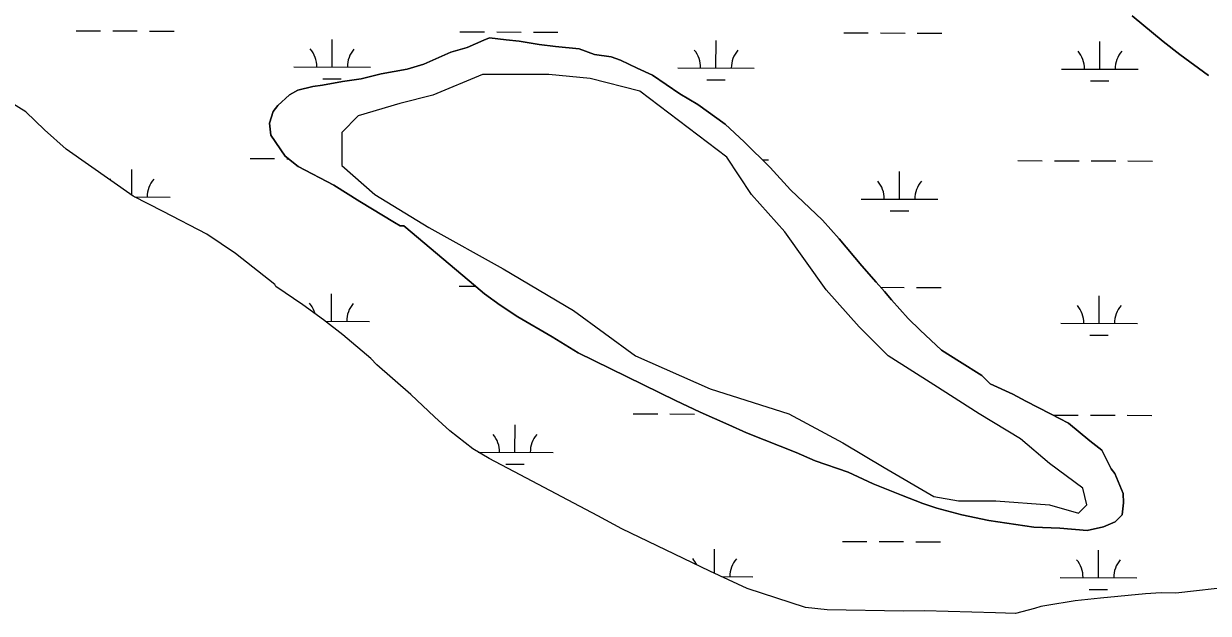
# Model space of a CAD drawing. Extents: x 3161615 to 3199515, y 867541 to 892976.
# Drawn here: x 3167382 to 3168931, y 885545 to 886317 of the extents above; entities that cross this region are included whole.
import ezdxf

# ---------------------------------------------------------------- set-up
doc = ezdxf.new("R2010")
doc.units = 0
for name, color, linetype in [('V-SITE-VEGE', 7, 'Continuous'), ('V-TOPO-SHOR', 7, 'Continuous'), ('V-WETL-SWMP', 7, 'Continuous')]:
    doc.layers.add(name, color=color, linetype=linetype)

msp = doc.modelspace()

# ---------------------------------------------------------------- linework, layer by layer
at = {"layer": 'V-SITE-VEGE'}
for p, q in [((3168871.7, 886293.3), (3168831.3, 886326.9)), ((3167961.7, 886285.7), (3167983.2, 886295.2)), ((3167983.2, 886295.2), (3167990.9, 886298.3)), ((3167990.9, 886298.3), (3168012.5, 886295.4)), ((3168012.5, 886295.4), (3168029.5, 886294)), ((3168029.5, 886294), (3168055.7, 886289.6)), ((3168893.4, 886276.5), (3168871.7, 886293.3)), ((3167904.8, 886263.7), (3167940.1, 886279.4)), ((3167940.1, 886279.4), (3167961.7, 886285.7)), ((3168055.7, 886289.6), (3168077.3, 886286.7)), ((3168077.3, 886286.7), (3168108.2, 886283.9)), ((3168108.2, 886283.9), (3168128.3, 886276.3)), ((3167883.2, 886257.3), (3167904.8, 886263.7)), ((3168128.3, 886276.3), (3168149.9, 886273.4)), ((3168149.9, 886273.4), (3168162.3, 886268.9)), ((3168162.3, 886268.9), (3168184, 886258.3)), ((3168930.7, 886249), (3168893.4, 886276.5)), ((3167823.2, 886244.5), (3167849.3, 886250.9)), ((3167849.3, 886250.9), (3167883.2, 886257.3)), ((3168184, 886258.3), (3168204.1, 886249.2)), ((3168204.1, 886249.2), (3168239.8, 886224.8)), ((3167740, 886229.9), (3167760, 886234.7)), ((3167760, 886234.7), (3167772.3, 886236.3)), ((3167772.3, 886236.3), (3167798.5, 886241.2)), ((3167798.5, 886241.2), (3167823.2, 886244.5)), ((3167713.9, 886209.6), (3167729.2, 886223.7)), ((3167729.2, 886223.7), (3167740, 886229.9)), ((3168239.8, 886224.8), (3168263.1, 886211.1)), ((3167703.3, 886186.4), (3167707.8, 886201.9)), ((3167707.8, 886201.9), (3167713.9, 886209.6)), ((3168263.1, 886211.1), (3168298.8, 886185.2)), ((3167705, 886171), (3167703.3, 886186.4)), ((3168298.8, 886185.2), (3168323.6, 886162.2)), ((3167723.7, 886143.4), (3167705, 886171)), ((3168323.6, 886162.2), (3168357.8, 886128.6)), ((3167740.8, 886129.7), (3167723.7, 886143.4)), ((3167787.3, 886105.4), (3167740.8, 886129.7)), ((3168357.8, 886128.6), (3168384.3, 886099.5)), ((3167821.4, 886084), (3167787.3, 886105.4)), ((3168384.3, 886099.5), (3168426.3, 886059.7)), ((3167866.4, 886056.7), (3167821.4, 886084)), ((3167874.1, 886052.1), (3167866.4, 886056.7)), ((3167878.7, 886052.1), (3167874.1, 886052.1)), ((3167964.2, 885980.3), (3167878.7, 886052.1)), ((3168426.3, 886059.7), (3168448.1, 886035.2)), ((3168448.1, 886035.2), (3168477.7, 886000)), ((3168477.7, 886000), (3168496.4, 885978.6)), ((3167984.4, 885963.5), (3167964.2, 885980.3)), ((3168496.4, 885978.6), (3168507.3, 885966.3)), ((3168004.6, 885948.3), (3167984.4, 885963.5)), ((3168507.3, 885966.3), (3168516.6, 885955.6)), ((3168516.6, 885955.6), (3168538.4, 885931.1)), ((3168027.8, 885933), (3168004.6, 885948.3)), ((3168072.8, 885907.2), (3168027.8, 885933)), ((3168538.4, 885931.1), (3168554, 885915.8)), ((3168106.9, 885885.9), (3168072.8, 885907.2)), ((3168554, 885915.8), (3168581.9, 885889.8)), ((3168233.9, 885823.7), (3168106.9, 885885.9)), ((3168581.9, 885889.8), (3168605.2, 885874.6)), ((3168605.2, 885874.6), (3168634.7, 885856.3)), ((3168634.7, 885856.3), (3168645.5, 885845.6)), ((3168645.5, 885845.6), (3168675, 885832)), ((3168675, 885832), (3168692, 885822.9)), ((3168266.4, 885808.5), (3168233.9, 885823.7)), ((3168692, 885822.9), (3168724.5, 885806.2)), ((3168303.6, 885791.9), (3168266.4, 885808.5)), ((3168724.5, 885806.2), (3168747.8, 885794)), ((3168326.8, 885781.3), (3168303.6, 885791.9)), ((3168747.8, 885794), (3168775.7, 885771.1)), ((3168350, 885772.2), (3168326.8, 885781.3)), ((3168391.8, 885755.6), (3168350, 885772.2)), ((3168775.7, 885771.1), (3168791.3, 885758.9)), ((3168416.5, 885745), (3168391.8, 885755.6)), ((3168791.3, 885758.9), (3168803.8, 885734.3)), ((3168459.9, 885729.9), (3168416.5, 885745)), ((3168492.4, 885714.8), (3168459.9, 885729.9)), ((3168803.8, 885734.3), (3168808.5, 885728.2)), ((3168808.5, 885728.2), (3168819.5, 885702)), ((3168529.5, 885699.7), (3168492.4, 885714.8)), ((3168557.4, 885689.1), (3168529.5, 885699.7)), ((3168575.9, 885683.1), (3168557.4, 885689.1)), ((3168819.6, 885689.7), (3168818.2, 885674.3)), ((3168819.5, 885702), (3168819.6, 885689.7)), ((3168608.4, 885674.1), (3168575.9, 885683.1)), ((3168643.9, 885666.7), (3168608.4, 885674.1)), ((3168818.2, 885674.3), (3168809, 885664.9)), ((3168702.6, 885657.9), (3168643.9, 885666.7)), ((3168736.6, 885656.6), (3168702.6, 885657.9)), ((3168793.6, 885658.6), (3168772.1, 885653.8)), ((3168809, 885664.9), (3168793.6, 885658.6)), ((3168772.1, 885653.8), (3168736.6, 885656.6))]:
    msp.add_line(p, q, dxfattribs=at)
at = {"layer": 'V-TOPO-SHOR'}
msp.add_lwpolyline([(3168301, 886141.9), (3168187.3, 886228.5), (3168122.4, 886244.8), (3168068.3, 886250.2), (3167981.6, 886250.2), (3167916.7, 886223.1), (3167873.4, 886212.3), (3167819.2, 886196), (3167797.6, 886174.4), (3167797.6, 886131.1), (3167840.9, 886093.2), (3167911.3, 886049.9), (3168008.7, 885995.8), (3168100.7, 885941.6), (3168181.9, 885882.1), (3168279.4, 885838.8), (3168382.2, 885806.3), (3168452.6, 885768.4), (3168506.7, 885735.9), (3168571.7, 885698), (3168604.2, 885692.6), (3168652.9, 885692.6), (3168723.2, 885687.2), (3168761.1, 885676.4), (3168772, 885687.2), (3168766.5, 885708.9), (3168723.2, 885741.3), (3168685.3, 885773.8), (3168631.2, 885806.3), (3168571.7, 885844.2), (3168512.1, 885882.1), (3168474.2, 885920), (3168430.9, 885968.7), (3168403.9, 886006.6), (3168376.8, 886044.5), (3168333.5, 886093.2)], close=True, dxfattribs=at)
at = {"layer": 'V-WETL-SWMP'}
for p, q in [((3168831.3, 886326.9), (3168871.7, 886293.3)), ((3167450.3, 886307.4), (3167482.3, 886307.3)), ((3167498.3, 886307.3), (3167530.3, 886307.2)), ((3167546.3, 886307.1), (3167578.3, 886307.1)), ((3167785, 886260.1), (3167785.1, 886296.1)), ((3167952.2, 886306), (3167984.2, 886305.9)), ((3167983.2, 886295.2), (3167961.7, 886285.7)), ((3167990.9, 886298.3), (3167983.2, 886295.2)), ((3168012.5, 886295.4), (3167990.9, 886298.3)), ((3168000.2, 886305.9), (3168032.2, 886305.8)), ((3168029.5, 886294), (3168012.5, 886295.4)), ((3168055.7, 886289.6), (3168029.5, 886294)), ((3168048.2, 886305.8), (3168080.2, 886305.7)), ((3168286.9, 886258.7), (3168287, 886294.7)), ((3168454.1, 886304.6), (3168486.1, 886304.6)), ((3168502.1, 886304.5), (3168534.1, 886304.4)), ((3168550.1, 886304.4), (3168582.1, 886304.3)), ((3168788.8, 886257.3), (3168788.9, 886293.3)), ((3168871.7, 886293.3), (3168893.4, 886276.5)), ((3167940.1, 886279.4), (3167904.8, 886263.7)), ((3167961.7, 886285.7), (3167940.1, 886279.4)), ((3168077.3, 886286.7), (3168055.7, 886289.6)), ((3168108.2, 886283.9), (3168077.3, 886286.7)), ((3168128.3, 886276.3), (3168108.2, 886283.9)), ((3167904.8, 886263.7), (3167883.2, 886257.3)), ((3168149.9, 886273.4), (3168128.3, 886276.3)), ((3168162.3, 886268.9), (3168149.9, 886273.4)), ((3168184, 886258.3), (3168162.3, 886268.9)), ((3168893.4, 886276.5), (3168930.7, 886249)), ((3167735, 886260.2), (3167835, 886259.9)), ((3167849.3, 886250.9), (3167823.2, 886244.5)), ((3167883.2, 886257.3), (3167849.3, 886250.9)), ((3168204.1, 886249.2), (3168184, 886258.3)), ((3168239.8, 886224.8), (3168204.1, 886249.2)), ((3168236.9, 886258.8), (3168336.9, 886258.5)), ((3168738.8, 886257.4), (3168838.8, 886257.1)), ((3167760, 886234.7), (3167740, 886229.9)), ((3167772.3, 886236.4), (3167760, 886234.7)), ((3167798.5, 886241.2), (3167772.3, 886236.4)), ((3167773, 886244.7), (3167797, 886244.6)), ((3167823.2, 886244.5), (3167798.5, 886241.2)), ((3168274.9, 886243.3), (3168298.9, 886243.2)), ((3168776.8, 886241.9), (3168800.8, 886241.8)), ((3167384.7, 886201.4), (3167349.6, 886222.6)), ((3167729.3, 886223.7), (3167713.9, 886209.7)), ((3167740, 886229.9), (3167729.3, 886223.7)), ((3168263.1, 886211.1), (3168239.8, 886224.8)), ((3167408.9, 886177.8), (3167384.7, 886201.4)), ((3167707.8, 886201.9), (3167703.3, 886186.4)), ((3167713.9, 886209.7), (3167707.8, 886201.9)), ((3168298.8, 886185.2), (3168263.1, 886211.1)), ((3167703.3, 886186.4), (3167705, 886171)), ((3168323.6, 886162.3), (3168298.8, 886185.2)), ((3167437.2, 886152.6), (3167408.9, 886177.8)), ((3167705, 886171), (3167723.7, 886143.4)), ((3168357.8, 886128.6), (3168323.6, 886162.3)), ((3167524.9, 886090.9), (3167437.2, 886152.6)), ((3167677.8, 886140.3), (3167709.8, 886140.2)), ((3167723.7, 886143.4), (3167740.8, 886129.7)), ((3167725.8, 886140.1), (3167727.8, 886140.1)), ((3168347.8, 886138.4), (3168355.7, 886138.4)), ((3167523.1, 886092.2), (3167523.2, 886126)), ((3167740.8, 886129.7), (3167787.3, 886105.4)), ((3168384.3, 886099.5), (3168357.8, 886128.6)), ((3168526.9, 886087.2), (3168527, 886123.2)), ((3168681.6, 886137.5), (3168713.6, 886137.4)), ((3168729.6, 886137.4), (3168761.6, 886137.3)), ((3168777.6, 886137.2), (3168809.6, 886137.2)), ((3168825.6, 886137.1), (3168857.6, 886137)), ((3167787.3, 886105.4), (3167821.4, 886084.1)), ((3168426.3, 886059.8), (3168384.3, 886099.5)), ((3167564.2, 886071.1), (3167524.9, 886090.9)), ((3167526.8, 886090), (3167573.1, 886089.8)), ((3167821.4, 886084.1), (3167866.4, 886056.7)), ((3168476.9, 886087.3), (3168576.9, 886087.1)), ((3167621.1, 886041.4), (3167564.2, 886071.1)), ((3168514.9, 886071.8), (3168538.9, 886071.7)), ((3167866.4, 886056.7), (3167874.1, 886052.1)), ((3167874.1, 886052.1), (3167878.8, 886052.1)), ((3167878.8, 886052.1), (3167964.2, 885980.3)), ((3168448.1, 886035.3), (3168426.3, 886059.8)), ((3167658.9, 886016.1), (3167621.1, 886041.4)), ((3168477.7, 886000), (3168448.1, 886035.3)), ((3167710.1, 885975.5), (3167658.9, 886016.1)), ((3168496.4, 885978.6), (3168477.7, 886000)), ((3167711.5, 885972.8), (3167710.1, 885975.5)), ((3167746.6, 885948.9), (3167711.5, 885972.8)), ((3167951.3, 885973.4), (3167972.7, 885973.3)), ((3167964.2, 885980.3), (3167984.4, 885963.5)), ((3168507.3, 885966.3), (3168496.4, 885978.6)), ((3168502.4, 885971.8), (3168533.2, 885971.7)), ((3168549.2, 885971.7), (3168581.2, 885971.6)), ((3167784.1, 885927.4), (3167784.2, 885963.4)), ((3167984.4, 885963.5), (3168004.6, 885948.3)), ((3168516.6, 885955.6), (3168507.3, 885966.3)), ((3168538.4, 885931.1), (3168516.6, 885955.6)), ((3168787.9, 885924.6), (3168788, 885960.6)), ((3167773.6, 885929.3), (3167746.6, 885948.9)), ((3168004.6, 885948.3), (3168027.8, 885933.1)), ((3167799.2, 885909.7), (3167773.6, 885929.3)), ((3167776, 885927.4), (3167834.1, 885927.2)), ((3168027.8, 885933.1), (3168072.8, 885907.2)), ((3168554, 885915.8), (3168538.4, 885931.1)), ((3168737.9, 885924.7), (3168837.9, 885924.5)), ((3167835.6, 885878.9), (3167799.2, 885909.7)), ((3168072.8, 885907.2), (3168106.9, 885885.9)), ((3168581.9, 885889.8), (3168554, 885915.8)), ((3168775.9, 885909.2), (3168799.9, 885909.1)), ((3167843.6, 885870.6), (3167835.6, 885878.9)), ((3168106.9, 885885.9), (3168233.9, 885823.7)), ((3168605.2, 885874.6), (3168581.9, 885889.8)), ((3168634.7, 885856.3), (3168605.2, 885874.6)), ((3167888, 885831.5), (3167843.6, 885870.6)), ((3168645.5, 885845.6), (3168634.7, 885856.3)), ((3168675, 885832), (3168645.5, 885845.6)), ((3167918.9, 885802.3), (3167888, 885831.5)), ((3168692, 885822.9), (3168675, 885832)), ((3168233.9, 885823.7), (3168266.4, 885808.5)), ((3168724.5, 885806.2), (3168692, 885822.9)), ((3167939.1, 885784.1), (3167918.9, 885802.3)), ((3168178.8, 885806.2), (3168210.8, 885806.1)), ((3168226.8, 885806.1), (3168258.8, 885806)), ((3168266.4, 885808.5), (3168303.6, 885791.9)), ((3168747.8, 885794), (3168724.5, 885806.2)), ((3168728.7, 885804.7), (3168760.7, 885804.6)), ((3168776.7, 885804.6), (3168808.7, 885804.5)), ((3168824.7, 885804.4), (3168856.7, 885804.3)), ((3167968.8, 885760.4), (3167939.1, 885784.1)), ((3168024.1, 885755.9), (3168024.2, 885791.9)), ((3168303.6, 885791.9), (3168326.8, 885781.3)), ((3168775.7, 885771.1), (3168747.8, 885794)), ((3168326.8, 885781.3), (3168350, 885772.2)), ((3168350, 885772.2), (3168391.8, 885755.6)), ((3168791.3, 885758.9), (3168775.7, 885771.1)), ((3167990.4, 885747.7), (3167968.8, 885760.4)), ((3167976.1, 885756), (3168074.1, 885755.8)), ((3168391.8, 885755.6), (3168416.5, 885745)), ((3168803.8, 885734.3), (3168791.3, 885758.9)), ((3168031, 885726.4), (3167990.4, 885747.7)), ((3168012, 885740.5), (3168036, 885740.4)), ((3168416.5, 885745), (3168459.9, 885729.9)), ((3168132.6, 885672.7), (3168031, 885726.4)), ((3168459.9, 885729.9), (3168492.4, 885714.8)), ((3168808.5, 885728.2), (3168803.8, 885734.3)), ((3168819.5, 885702.1), (3168808.5, 885728.2)), ((3168492.4, 885714.8), (3168529.5, 885699.7)), ((3168529.5, 885699.7), (3168557.4, 885689.1)), ((3168557.4, 885689.1), (3168575.9, 885683.1)), ((3168818.2, 885674.3), (3168819.6, 885689.7)), ((3168819.6, 885689.7), (3168819.5, 885702.1)), ((3168575.9, 885683.1), (3168608.4, 885674.1)), ((3168608.4, 885674.1), (3168643.9, 885666.7)), ((3168809, 885665), (3168818.2, 885674.3)), ((3168163.8, 885655.7), (3168132.6, 885672.7)), ((3168643.9, 885666.7), (3168702.6, 885657.9)), ((3168702.6, 885657.9), (3168736.6, 885656.6)), ((3168772.1, 885653.8), (3168793.6, 885658.7)), ((3168793.6, 885658.7), (3168809, 885665)), ((3168279, 885600.3), (3168163.8, 885655.7)), ((3168736.6, 885656.6), (3168772.1, 885653.8)), ((3168285.1, 885597.5), (3168285.2, 885629.3)), ((3168452.3, 885639.3), (3168484.3, 885639.2)), ((3168500.3, 885639.2), (3168532.3, 885639.1)), ((3168548.3, 885639), (3168580.3, 885638.9)), ((3168787, 885591.9), (3168787.1, 885627.9)), ((3168327.8, 885577.6), (3168279, 885600.3)), ((3168294.1, 885593.3), (3168335.1, 885593.2)), ((3168737, 885592.1), (3168837, 885591.8)), ((3168970.3, 885581.1), (3168888.2, 885571.7)), ((3168403.9, 885553), (3168327.8, 885577.6)), ((3168789.6, 885565.2), (3168756.7, 885561.7)), ((3168774.9, 885576.5), (3168798.9, 885576.5)), ((3168848.5, 885571), (3168789.6, 885565.2)), ((3168869, 885572), (3168848.5, 885571)), ((3168888.2, 885571.7), (3168869, 885572)), ((3168432.5, 885549.7), (3168403.9, 885553)), ((3168532.3, 885548), (3168432.5, 885549.7)), ((3168703.2, 885551.7), (3168678.5, 885545.3)), ((3168711.5, 885554.3), (3168703.2, 885551.7)), ((3168719.7, 885555.5), (3168711.5, 885554.3)), ((3168756.7, 885561.7), (3168719.7, 885555.5)), ((3168559.7, 885548.8), (3168532.3, 885548)), ((3168652.6, 885545.8), (3168559.7, 885548.8)), ((3168678.5, 885545.3), (3168652.6, 885545.8))]:
    msp.add_line(p, q, dxfattribs=at)
for centre, start, end in [((3167729.8, 886260.7), 359.0699, 40.6135), ((3167840.2, 886260.4), 139.0699, 180.6135), ((3168231.7, 886259.3), 359.0699, 40.6135), ((3168342.2, 886259), 139.0699, 180.6135), ((3168733.6, 886257.9), 359.0699, 40.6135), ((3168844.1, 886257.6), 139.0699, 180.6135), ((3167467.9, 886090.6), 34.7749, 40.6135), ((3167578.3, 886090.3), 139.0699, 180.6135), ((3168471.7, 886087.8), 359.0699, 40.6135), ((3168582.2, 886087.5), 139.0699, 180.6135), ((3167728.8, 885928), 14.7858, 40.6135), ((3167839.3, 885927.7), 139.0699, 180.6135), ((3168732.7, 885925.2), 359.0699, 40.6135), ((3168843.1, 885924.9), 139.0699, 180.6135), ((3167968.8, 885756.5), 359.0699, 40.6135), ((3168079.3, 885756.2), 139.0699, 180.6135), ((3168229.8, 885594), 24.4368, 40.6135), ((3168340.3, 885593.6), 139.0699, 180.6135), ((3168731.7, 885592.6), 359.0699, 40.6135), ((3168842.2, 885592.3), 139.0699, 180.6135)]:
    msp.add_arc(centre, 35.2, start, end, dxfattribs=at)

doc.saveas('drawing.dxf')
